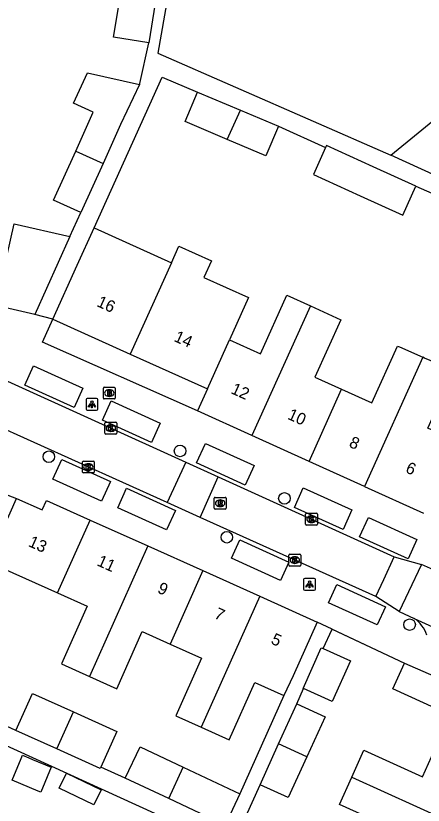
# Model space of a CAD drawing. Extents: x 161845 to 162341, y 381620 to 382158.
# Drawn here: x 162038.5 to 162073, y 381783.1 to 381850 of the extents above; entities that cross this region are included whole.
import ezdxf

# ---------------------------------------------------------------- set-up
doc = ezdxf.new("R2010")
doc.units = 0
for name, color, linetype in [('IMGEO_Boom', 7, 'Continuous'), ('IMGEO_Brandkraan', 7, 'Continuous'), ('IMGEO_Kolk', 7, 'Continuous'), ('IMGEO_Lichtpunt', 7, 'Continuous'), ('IMGEO_Muur', 7, 'Continuous'), ('IMGEO_Pand', 7, 'Continuous'), ('IMGEO_Pand_nummerreeks', 7, 'Continuous'), ('IMGEO_Rijbaan_lokaal_open', 7, 'Continuous'), ('IMGEO_Rioolput', 7, 'Continuous'), ('IMGEO_Voetpad_open', 7, 'Continuous')]:
    doc.layers.add(name, color=color, linetype=linetype)

msp = doc.modelspace()

# ---------------------------------------------------------------- linework, layer by layer
at = {"layer": 'IMGEO_Boom'}
for centre in [(162052.408, 381813.129), (162041.288, 381812.644), (162061.251, 381809.117), (162056.375, 381805.824), (162071.864, 381798.421)]:
    msp.add_circle(centre, 0.489, dxfattribs=at)
at = {"layer": 'IMGEO_Brandkraan'}
for p, q in [((162045.909, 381817.606), (162045.909, 381818.458)), ((162045.984, 381818.532), (162046.836, 381818.532)), ((162046.397, 381818.312), (162046.422, 381818.312)), ((162046.91, 381818.458), (162046.91, 381817.606)), ((162046.836, 381817.532), (162045.984, 381817.532)), ((162046.42, 381817.752), (162046.395, 381817.752))]:
    msp.add_line(p, q, dxfattribs=at)
for points in [[(162045.909, 381817.606), (162045.909, 381818.458)], [(162045.984, 381818.532), (162046.836, 381818.532)], [(162046.257, 381818.232), (162046.257, 381817.832), (162046.47, 381817.832)], [(162046.488, 381818.232), (162046.257, 381818.232)], [(162046.436, 381818.151), (162046.382, 381818.151), (162046.382, 381818.075)], [(162046.382, 381818.075), (162046.435, 381818.075)], [(162046.444, 381817.999), (162046.382, 381817.999), (162046.382, 381817.918)], [(162046.91, 381818.458), (162046.91, 381817.606)], [(162046.836, 381817.532), (162045.984, 381817.532)], [(162046.382, 381817.918), (162046.444, 381817.918)]]:
    msp.add_lwpolyline(points, dxfattribs=at)
for centre, radius, start, end in [((162045.986, 381818.456), 0.0765, 91.55205, 178.44795), ((162045.986, 381818.456), 0.0765, 91.55205, 178.44795), ((162046.437, 381818.113), 0.0379, 267.82845, 90.93552), ((162046.445, 381817.958), 0.0404, 269.87594, 90.50774), ((162046.492, 381818.087), 0.145, 59.4692, 91.53667), ((162046.517, 381818.134), 0.0922, 285.51372, 58.15012), ((162046.522, 381817.942), 0.105, 301.31148, 78.98903), ((162046.834, 381818.456), 0.0765, 1.55205, 88.44795), ((162046.834, 381818.456), 0.0765, 1.55205, 88.44795), ((162045.986, 381817.608), 0.0765, 181.55205, 268.44795), ((162045.986, 381817.608), 0.0765, 181.55205, 268.44795), ((162046.476, 381818.083), 0.251, 268.66757, 293.53466), ((162046.834, 381817.608), 0.0765, 271.55205, 358.44795), ((162046.834, 381817.608), 0.0765, 271.55205, 358.44795)]:
    msp.add_arc(centre, radius, start, end, dxfattribs=at)
for centre, major_axis, ratio, start_param, end_param in [((162046.396, 381818.032), (-0.387, 0.002), 0.722429, 4.712389, 7.853982), ((162046.421, 381818.032), (-0.39, 0.002), 0.717154, 1.570796, 4.712389)]:
    msp.add_ellipse(centre, major_axis=major_axis, ratio=ratio, start_param=start_param, end_param=end_param, dxfattribs=at)
at = {"layer": 'IMGEO_Kolk'}
for p, q in [((162046.034, 381814.638), (162046.034, 381815.49)), ((162046.109, 381815.564), (162046.961, 381815.564)), ((162046.522, 381815.344), (162046.547, 381815.344)), ((162047.035, 381815.49), (162047.035, 381814.638)), ((162046.545, 381814.784), (162046.52, 381814.784)), ((162046.961, 381814.564), (162046.109, 381814.564)), ((162044.134, 381811.348), (162044.134, 381812.2)), ((162044.209, 381812.274), (162045.061, 381812.274)), ((162044.622, 381812.054), (162044.647, 381812.054)), ((162045.135, 381812.2), (162045.135, 381811.348)), ((162044.645, 381811.494), (162044.62, 381811.494)), ((162045.061, 381811.274), (162044.209, 381811.274)), ((162063.05, 381806.93), (162063.05, 381807.782)), ((162063.125, 381807.856), (162063.977, 381807.856)), ((162063.538, 381807.636), (162063.563, 381807.636)), ((162064.051, 381807.782), (162064.051, 381806.93)), ((162063.977, 381806.856), (162063.125, 381806.856)), ((162063.561, 381807.076), (162063.536, 381807.076)), ((162061.633, 381803.462), (162061.633, 381804.314)), ((162061.708, 381804.388), (162062.56, 381804.388)), ((162062.121, 381804.168), (162062.146, 381804.168)), ((162062.634, 381804.314), (162062.634, 381803.462)), ((162062.56, 381803.388), (162061.708, 381803.388)), ((162062.144, 381803.608), (162062.119, 381803.608))]:
    msp.add_line(p, q, dxfattribs=at)
for points in [[(162046.034, 381814.638), (162046.034, 381815.49)], [(162046.109, 381815.564), (162046.961, 381815.564)], [(162047.035, 381815.49), (162047.035, 381814.638)], [(162046.355, 381815.264), (162046.478, 381815.264), (162046.478, 381815.113), (162046.608, 381815.264), (162046.772, 381815.264), (162046.626, 381815.113), (162046.779, 381814.864), (162046.627, 381814.864), (162046.542, 381815.028), (162046.478, 381814.961), (162046.478, 381814.864), (162046.355, 381814.864), (162046.355, 381815.264)], [(162046.961, 381814.564), (162046.109, 381814.564)], [(162044.134, 381811.348), (162044.134, 381812.2)], [(162044.209, 381812.274), (162045.061, 381812.274)], [(162044.455, 381811.974), (162044.578, 381811.974), (162044.578, 381811.823), (162044.708, 381811.974), (162044.872, 381811.974), (162044.726, 381811.823), (162044.879, 381811.574), (162044.727, 381811.574), (162044.642, 381811.738), (162044.578, 381811.671), (162044.578, 381811.574), (162044.455, 381811.574), (162044.455, 381811.974)], [(162045.135, 381812.2), (162045.135, 381811.348)], [(162045.061, 381811.274), (162044.209, 381811.274)], [(162063.05, 381806.93), (162063.05, 381807.782)], [(162063.125, 381807.856), (162063.977, 381807.856)], [(162063.371, 381807.556), (162063.494, 381807.556), (162063.494, 381807.405), (162063.624, 381807.556), (162063.788, 381807.556), (162063.642, 381807.405), (162063.795, 381807.156), (162063.643, 381807.156), (162063.558, 381807.32), (162063.494, 381807.253), (162063.494, 381807.156), (162063.371, 381807.156), (162063.371, 381807.556)], [(162064.051, 381807.782), (162064.051, 381806.93)], [(162063.977, 381806.856), (162063.125, 381806.856)], [(162061.633, 381803.462), (162061.633, 381804.314)], [(162061.708, 381804.388), (162062.56, 381804.388)], [(162061.954, 381804.088), (162062.077, 381804.088), (162062.077, 381803.937), (162062.207, 381804.088), (162062.371, 381804.088), (162062.225, 381803.937), (162062.378, 381803.688), (162062.226, 381803.688), (162062.141, 381803.852), (162062.077, 381803.785), (162062.077, 381803.688), (162061.954, 381803.688), (162061.954, 381804.088)], [(162062.634, 381804.314), (162062.634, 381803.462)], [(162062.56, 381803.388), (162061.708, 381803.388)]]:
    msp.add_lwpolyline(points, dxfattribs=at)
for centre, start, end in [((162046.111, 381815.488), 91.55205, 178.44795), ((162046.111, 381815.488), 91.55205, 178.44795), ((162046.959, 381815.488), 1.55205, 88.44795), ((162046.959, 381815.488), 1.55205, 88.44795), ((162046.111, 381814.64), 181.55205, 268.44795), ((162046.111, 381814.64), 181.55205, 268.44795), ((162046.959, 381814.64), 271.55205, 358.44795), ((162046.959, 381814.64), 271.55205, 358.44795), ((162044.211, 381812.198), 91.55205, 178.44795), ((162044.211, 381812.198), 91.55205, 178.44795), ((162045.059, 381812.198), 1.55205, 88.44795), ((162045.059, 381812.198), 1.55205, 88.44795), ((162044.211, 381811.35), 181.55205, 268.44795), ((162044.211, 381811.35), 181.55205, 268.44795), ((162045.059, 381811.35), 271.55205, 358.44795), ((162045.059, 381811.35), 271.55205, 358.44795), ((162063.127, 381807.78), 91.55205, 178.44795), ((162063.127, 381807.78), 91.55205, 178.44795), ((162063.975, 381807.78), 1.55205, 88.44795), ((162063.975, 381807.78), 1.55205, 88.44795), ((162063.127, 381806.932), 181.55205, 268.44795), ((162063.127, 381806.932), 181.55205, 268.44795), ((162063.975, 381806.932), 271.55205, 358.44795), ((162063.975, 381806.932), 271.55205, 358.44795), ((162061.71, 381804.312), 91.55205, 178.44795), ((162061.71, 381804.312), 91.55205, 178.44795), ((162062.558, 381804.312), 1.55205, 88.44795), ((162062.558, 381804.312), 1.55205, 88.44795), ((162061.71, 381803.464), 181.55205, 268.44795), ((162061.71, 381803.464), 181.55205, 268.44795), ((162062.558, 381803.464), 271.55205, 358.44795), ((162062.558, 381803.464), 271.55205, 358.44795)]:
    msp.add_arc(centre, 0.0765, start, end, dxfattribs=at)
for centre, major_axis, ratio, start_param, end_param in [((162046.521, 381815.064), (-0.387, 0.002), 0.722429, 4.712389, 7.853982), ((162046.546, 381815.064), (-0.39, 0.002), 0.717154, 1.570796, 4.712389), ((162044.621, 381811.774), (-0.387, 0.002), 0.722429, 4.712389, 7.853982), ((162044.646, 381811.774), (-0.39, 0.002), 0.717154, 1.570796, 4.712389), ((162063.537, 381807.356), (-0.387, 0.002), 0.722429, 4.712389, 7.853982), ((162063.562, 381807.356), (-0.39, 0.002), 0.717154, 1.570796, 4.712389), ((162062.12, 381803.888), (-0.387, 0.002), 0.722429, 4.712389, 7.853982), ((162062.145, 381803.888), (-0.39, 0.002), 0.717154, 1.570796, 4.712389)]:
    msp.add_ellipse(centre, major_axis=major_axis, ratio=ratio, start_param=start_param, end_param=end_param, dxfattribs=at)
at = {"layer": 'IMGEO_Lichtpunt'}
for p, q in [((162044.436, 381817.476), (162044.436, 381816.669)), ((162044.436, 381817.476), (162044.436, 381816.669)), ((162045.338, 381817.571), (162044.53, 381817.571)), ((162045.338, 381817.571), (162044.53, 381817.571)), ((162045.432, 381816.669), (162045.432, 381817.476)), ((162045.432, 381816.669), (162045.432, 381817.476)), ((162044.53, 381816.575), (162045.338, 381816.575)), ((162044.53, 381816.575), (162045.338, 381816.575)), ((162062.882, 381802.233), (162062.882, 381801.426)), ((162062.882, 381802.233), (162062.882, 381801.426)), ((162063.784, 381802.328), (162062.976, 381802.328)), ((162063.784, 381802.328), (162062.976, 381802.328)), ((162063.878, 381801.426), (162063.878, 381802.233)), ((162063.878, 381801.426), (162063.878, 381802.233)), ((162062.976, 381801.332), (162063.784, 381801.332)), ((162062.976, 381801.332), (162063.784, 381801.332))]:
    msp.add_line(p, q, dxfattribs=at)
for points in [[(162044.81, 381817.14), (162044.849, 381817.112), (162044.661, 381816.85), (162044.623, 381816.877), (162044.81, 381817.14)], [(162044.912, 381817.092), (162044.959, 381817.092), (162044.959, 381816.77), (162044.912, 381816.77), (162044.912, 381817.092)], [(162045.022, 381817.112), (162045.06, 381817.139), (162045.247, 381816.877), (162045.208, 381816.849), (162045.022, 381817.112)], [(162063.256, 381801.897), (162063.295, 381801.869), (162063.107, 381801.607), (162063.069, 381801.634), (162063.256, 381801.897)], [(162063.358, 381801.849), (162063.405, 381801.849), (162063.405, 381801.527), (162063.358, 381801.527), (162063.358, 381801.849)], [(162063.468, 381801.869), (162063.506, 381801.896), (162063.693, 381801.634), (162063.654, 381801.606), (162063.468, 381801.869)]]:
    msp.add_lwpolyline(points, dxfattribs=at)
for centre in [(162044.935, 381817.274), (162063.381, 381802.031)]:
    msp.add_circle(centre, 0.0994, dxfattribs=at)
for centre, start, end in [((162044.53, 381817.476), 90, 180), ((162044.53, 381817.476), 90, 180), ((162045.338, 381817.476), 0, 90), ((162045.338, 381817.476), 0, 90), ((162044.53, 381816.669), 180, 270), ((162044.53, 381816.669), 180, 270), ((162045.338, 381816.669), 270, 0), ((162045.338, 381816.669), 270, 360), ((162062.976, 381802.233), 90, 180), ((162062.976, 381802.233), 90, 180), ((162063.784, 381802.233), 0, 90), ((162063.784, 381802.233), 0, 90), ((162062.976, 381801.426), 180, 270), ((162062.976, 381801.426), 180, 270), ((162063.784, 381801.426), 270, 0), ((162063.784, 381801.426), 270, 360)]:
    msp.add_arc(centre, 0.0946, start, end, dxfattribs=at)
at = {"layer": 'IMGEO_Muur'}
msp.add_lwpolyline([(162065.19, 381798.105), (162071.424, 381795.171)], dxfattribs=at)
at = {"layer": 'IMGEO_Pand'}
for points in [[(162049.755, 381847.692), (162046.779, 381848.168), (162047.347, 381851.719)], [(162050.292, 381851.046), (162049.755, 381847.692)], [(162070.262, 381838.192), (162082.156, 381847.89), (162089.518, 381844.483), (162088.092, 381841.274)], [(162043.565, 381838.533), (162045.051, 381841.828), (162043.389, 381842.577), (162044.549, 381845.148), (162048.967, 381844.175)], [(162048.967, 381844.175), (162047.371, 381840.782), (162045.884, 381837.484)], [(162056.395, 381839.517), (162052.834, 381841.02), (162053.89, 381843.523)], [(162053.89, 381843.523), (162057.515, 381841.994)], [(162056.395, 381839.517), (162057.515, 381841.994)], [(162057.515, 381841.994), (162060.736, 381840.635)], [(162088.092, 381841.274), (162083.94, 381831.933), (162070.262, 381838.192)], [(162060.736, 381840.635), (162059.68, 381838.131), (162056.395, 381839.517)], [(162064.739, 381838.822), (162063.706, 381836.542), (162067.668, 381834.747), (162071.289, 381833.107), (162072.401, 381835.563)], [(162072.401, 381835.563), (162068.778, 381837.204), (162064.818, 381838.997), (162064.739, 381838.822)], [(162044.004, 381833.315), (162041.684, 381834.361), (162043.565, 381838.533)], [(162043.565, 381838.533), (162045.884, 381837.484)], [(162045.884, 381837.484), (162044.004, 381833.315)], [(162036.769, 381825.459), (162038.349, 381832.364), (162043.078, 381831.282)], [(162041.63, 381824.301), (162043.691, 381828.857), (162045.124, 381832.027)], [(162045.124, 381832.027), (162051.669, 381829.067)], [(162043.078, 381831.282), (162040.1, 381824.698)], [(162051.669, 381829.067), (162052.31, 381830.484), (162055.07, 381829.237), (162054.429, 381827.819), (162058.196, 381826.116), (162056.598, 381822.529)], [(162051.669, 381829.067), (162048.175, 381821.341)], [(162056.598, 381822.529), (162059.214, 381821.346), (162061.46, 381826.312), (162063.45, 381825.412)], [(162040.1, 381824.698), (162036.769, 381825.459)], [(162063.45, 381825.412), (162058.493, 381814.441)], [(162063.45, 381825.412), (162066.024, 381824.248), (162063.824, 381819.385), (162066.102, 381818.355)], [(162041.63, 381824.301), (162048.175, 381821.341)], [(162054.721, 381818.381), (162056.598, 381822.529)], [(162066.102, 381818.355), (162068.671, 381817.193), (162070.849, 381822.011), (162071.004, 381821.941), (162072.98, 381821.067)], [(162048.175, 381821.341), (162054.721, 381818.381)], [(162072.98, 381821.067), (162068.037, 381810.125)], [(162075.817, 381813.973), (162073.401, 381815.066), (162075.583, 381819.89), (162073.615, 381820.78), (162073.127, 381821.001), (162072.98, 381821.067)], [(162054.721, 381818.381), (162053.882, 381816.526)], [(162063.343, 381812.247), (162066.102, 381818.355)], [(162058.493, 381814.441), (162053.882, 381816.526)], [(162063.343, 381812.247), (162058.493, 381814.441)], [(162068.037, 381810.125), (162063.343, 381812.247)], [(162068.037, 381810.125), (162073.051, 381807.857)], [(162036.483, 381804.51), (162036.484, 381804.511), (162038.546, 381809.108)], [(162038.546, 381809.108), (162040.714, 381808.135), (162041.079, 381808.948), (162044.799, 381807.279)], [(162042.031, 381801.108), (162044.799, 381807.279)], [(162044.799, 381807.279), (162049.678, 381805.089)], [(162049.678, 381805.089), (162044.723, 381794.039)], [(162049.678, 381805.089), (162054.346, 381802.995)], [(162035.349, 381801.982), (162035.005, 381801.215), (162036.274, 381800.646), (162036.567, 381801.299), (162037.412, 381803.181), (162042.031, 381801.108)], [(162054.346, 381802.995), (162051.558, 381796.776)], [(162054.346, 381802.995), (162059.156, 381800.836)], [(162042.031, 381801.108), (162044.543, 381799.981), (162042.353, 381795.103), (162044.723, 381794.039)], [(162059.156, 381800.836), (162054.184, 381789.751)], [(162059.156, 381800.836), (162064.04, 381798.645)], [(162064.04, 381798.645), (162061.993, 381794.084), (162061.198, 381792.425)], [(162044.723, 381794.039), (162047.037, 381793.001), (162049.205, 381797.832), (162051.558, 381796.776)], [(162051.558, 381796.776), (162054.227, 381795.579), (162052.043, 381790.712), (162054.184, 381789.751)], [(162062.882, 381793.006), (162062.834, 381793.027), (162064.374, 381796.458), (162064.526, 381796.39)], [(162064.526, 381796.39), (162066.838, 381795.353), (162065.298, 381791.922), (162062.882, 381793.006)], [(162073.969, 381787.795), (162075.316, 381790.766), (162070.431, 381792.976), (162071.424, 381795.171)], [(162071.424, 381795.171), (162080.088, 381791.39), (162079.775, 381790.698), (162082.043, 381789.672), (162081.916, 381789.39)], [(162054.184, 381789.751), (162056.568, 381788.681), (162058.742, 381793.525), (162061.198, 381792.425)], [(162038.498, 381789.468), (162039.913, 381792.604), (162043.379, 381791.041)], [(162060.761, 381788.321), (162062.302, 381791.713)], [(162062.302, 381791.713), (162064.694, 381790.627), (162063.154, 381787.238)], [(162041.972, 381787.903), (162043.379, 381791.041)], [(162043.379, 381791.041), (162047.052, 381789.385), (162045.689, 381786.362)], [(162041.972, 381787.903), (162038.498, 381789.468)], [(162045.689, 381786.362), (162045.639, 381786.251), (162041.972, 381787.903)], [(162047.762, 381785.427), (162049.013, 381788.086), (162052.666, 381786.367)], [(162059.206, 381784.848), (162059.187, 381784.857), (162060.761, 381788.321)], [(162063.154, 381787.238), (162060.761, 381788.321)], [(162038.928, 381787.08), (162039.047, 381787.363), (162039.602, 381787.13), (162039.907, 381787.003), (162041.478, 381786.345), (162040.595, 381784.238), (162040.381, 381784.327), (162038.164, 381785.256), (162038.928, 381787.08)], [(162063.154, 381787.238), (162061.579, 381783.771), (162059.206, 381784.848)], [(162066.965, 381785.512), (162067.993, 381787.785), (162072.946, 381785.539), (162073.969, 381787.795)], [(162051.464, 381783.686), (162052.666, 381786.367)], [(162052.666, 381786.367), (162057.474, 381784.106)], [(162042.171, 381784.561), (162042.777, 381785.838), (162045.709, 381784.446), (162045.103, 381783.17), (162042.171, 381784.561)], [(162051.464, 381783.686), (162047.762, 381785.427)], [(162069.789, 381778.584), (162070.858, 381780.953), (162065.92, 381783.202), (162066.965, 381785.512)], [(162066.965, 381785.512), (162077.918, 381780.552)], [(162057.474, 381784.106), (162056.223, 381781.447), (162051.464, 381783.686)]]:
    msp.add_lwpolyline(points, dxfattribs=at)
at = {"layer": 'IMGEO_Rijbaan_lokaal_open'}
for points in [[(162037.776, 381819.031), (162052.887, 381812.185)], [(162051.321, 381808.762), (162036.258, 381815.55)], [(162052.887, 381812.185), (162051.321, 381808.762)], [(162052.887, 381812.185), (162055.638, 381810.939)], [(162054.104, 381807.507), (162055.638, 381810.939)], [(162055.638, 381810.939), (162070.562, 381804.178)], [(162054.104, 381807.507), (162051.321, 381808.762)], [(162068.992, 381800.798), (162054.104, 381807.507)], [(162068.992, 381800.798), (162069.671, 381802.259), (162070.562, 381804.178)], [(162070.562, 381804.178), (162072.873, 381803.522)], [(162072.873, 381803.522), (162071.777, 381801.203), (162070.987, 381799.531)], [(162074.133, 381802.954), (162072.873, 381803.522)], [(162070.987, 381799.531), (162068.992, 381800.798)], [(162070.987, 381799.531), (162072.256, 381798.955)], [(162072.256, 381798.955), (162091.347, 381790.291)]]:
    msp.add_lwpolyline(points, dxfattribs=at)
at = {"layer": 'IMGEO_Rioolput'}
for p, q in [((162055.309, 381808.277), (162055.309, 381809.129)), ((162055.384, 381809.203), (162056.236, 381809.203)), ((162055.797, 381808.983), (162055.822, 381808.983)), ((162056.31, 381809.129), (162056.31, 381808.277)), ((162056.236, 381808.203), (162055.384, 381808.203)), ((162055.82, 381808.423), (162055.795, 381808.423))]:
    msp.add_line(p, q, dxfattribs=at)
for points in [[(162055.309, 381808.277), (162055.309, 381809.129)], [(162055.384, 381809.203), (162056.236, 381809.203)], [(162055.898, 381808.901), (162055.646, 381808.903), (162055.646, 381808.503)], [(162055.646, 381808.503), (162055.77, 381808.503), (162055.77, 381808.665), (162055.781, 381808.665)], [(162055.824, 381808.822), (162055.77, 381808.822), (162055.77, 381808.741)], [(162055.77, 381808.741), (162055.822, 381808.741)], [(162055.828, 381808.636), (162055.899, 381808.503), (162056.039, 381808.503), (162055.974, 381808.629)], [(162056.31, 381809.129), (162056.31, 381808.277)], [(162056.236, 381808.203), (162055.384, 381808.203)]]:
    msp.add_lwpolyline(points, dxfattribs=at)
for centre, radius, start, end in [((162055.386, 381809.127), 0.0765, 91.55205, 178.44795), ((162055.386, 381809.127), 0.0765, 91.55205, 178.44795), ((162055.78, 381808.612), 0.0533, 26.02933, 88.69889), ((162055.806, 381808.93), 0.19, 274.7715, 282.96867), ((162055.83, 381808.726), 0.0964, 77.00612, 93.18647), ((162055.844, 381808.783), 0.0378, 276.66336, 79.67722), ((162055.897, 381808.791), 0.109, 350.36119, 89.41601), ((162055.895, 381808.791), 0.112, 277.58423, 350.98172), ((162055.879, 381808.576), 0.108, 29.51342, 73.79051), ((162056.234, 381809.127), 0.0765, 1.55205, 88.44795), ((162056.234, 381809.127), 0.0765, 1.55205, 88.44795), ((162055.386, 381808.279), 0.0765, 181.55205, 268.44795), ((162055.386, 381808.279), 0.0765, 181.55205, 268.44795), ((162056.234, 381808.279), 0.0765, 271.55205, 358.44795), ((162056.234, 381808.279), 0.0765, 271.55205, 358.44795)]:
    msp.add_arc(centre, radius, start, end, dxfattribs=at)
for centre, major_axis, ratio, start_param, end_param in [((162055.796, 381808.703), (-0.387, 0.002), 0.722429, 4.712389, 7.853982), ((162055.821, 381808.703), (-0.39, 0.002), 0.717154, 1.570796, 4.712389)]:
    msp.add_ellipse(centre, major_axis=major_axis, ratio=ratio, start_param=start_param, end_param=end_param, dxfattribs=at)
at = {"layer": 'IMGEO_Voetpad_open'}
for points in [[(162054.311, 381868.4), (162050.525, 381846.815), (162070.262, 381838.192)], [(162048.967, 381844.175), (162049.003, 381844.251), (162049.755, 381847.692)], [(162045.124, 381832.027), (162050.892, 381844.787), (162053.89, 381843.523)], [(162060.736, 381840.635), (162064.739, 381838.822)], [(162072.401, 381835.563), (162073.757, 381834.949), (162075.323, 381834.28)], [(162043.078, 381831.282), (162044.004, 381833.315)], [(162041.63, 381824.301), (162040.1, 381824.698)], [(162053.882, 381816.526), (162040.748, 381822.332), (162041.63, 381824.301)], [(162039.99, 381820.337), (162044.156, 381818.449), (162043.419, 381816.822), (162039.253, 381818.71), (162039.99, 381820.337)], [(162046.56, 381817.369), (162050.728, 381815.481), (162049.992, 381813.855), (162045.824, 381815.743), (162046.56, 381817.369)], [(162054.553, 381813.77), (162058.68, 381811.9), (162057.929, 381810.242), (162053.801, 381812.112), (162054.553, 381813.77)], [(162042.382, 381812.421), (162046.512, 381810.55), (162045.758, 381808.885), (162041.628, 381810.756), (162042.382, 381812.421)], [(162047.878, 381809.969), (162052.017, 381808.094), (162051.27, 381806.445), (162047.131, 381808.32), (162047.878, 381809.969)], [(162062.85, 381810.008), (162066.975, 381808.139), (162066.223, 381806.478), (162062.098, 381808.347), (162062.85, 381810.008)], [(162036.685, 381809.812), (162038.546, 381809.108)], [(162068.365, 381807.509), (162072.481, 381805.644), (162071.735, 381803.998), (162067.619, 381805.862), (162068.365, 381807.509)], [(162056.766, 381804.049), (162057.469, 381805.601), (162061.618, 381803.721), (162060.915, 381802.169), (162056.766, 381804.049)], [(162065.684, 381801.812), (162069.815, 381799.941), (162069.119, 381798.404), (162064.988, 381800.276), (162065.684, 381801.812)], [(162065.308, 381798.05), (162064.04, 381798.645)], [(162064.526, 381796.39), (162065.308, 381798.05)], [(162065.308, 381798.05), (162071.424, 381795.171)], [(162062.302, 381791.713), (162062.882, 381793.006)], [(162061.198, 381792.425), (162057.474, 381784.106)], [(162032.227, 381790.054), (162032.446, 381790.557), (162051.841, 381781.715)], [(162038.498, 381789.468), (162035.045, 381791.033)], [(162047.762, 381785.427), (162045.689, 381786.362)], [(162057.991, 381782.173), (162059.206, 381784.848)]]:
    msp.add_lwpolyline(points, dxfattribs=at)
msp.add_arc((162070.643, 381796.617), 2.841, 19.0528, 55.39834, dxfattribs=at)

# ---------------------------------------------------------------- texts
at = {"layer": 'IMGEO_Pand_nummerreeks'}
for s, rotation, p in [('16', 335.66661, (162045.272, 381825.419)), ('14', 335.66648, (162051.817, 381822.46)), ('12', 335.66559, (162056.644, 381818.043)), ('10', 335.66559, (162061.441, 381815.872)), ('8', 335.66648, (162066.654, 381813.516)), ('6', 335.66648, (162071.442, 381811.351)), ('13', 335.82691, (162039.476, 381805.095)), ('11', 335.8334, (162045.294, 381803.462)), ('9', 335.8334, (162050.42, 381801.161)), ('7', 335.8334, (162055.23, 381799.003)), ('5', 335.8334, (162060.041, 381796.844))]:
    msp.add_text(s, height=1, rotation=rotation, dxfattribs=at).set_placement(p)

doc.saveas('drawing.dxf')
